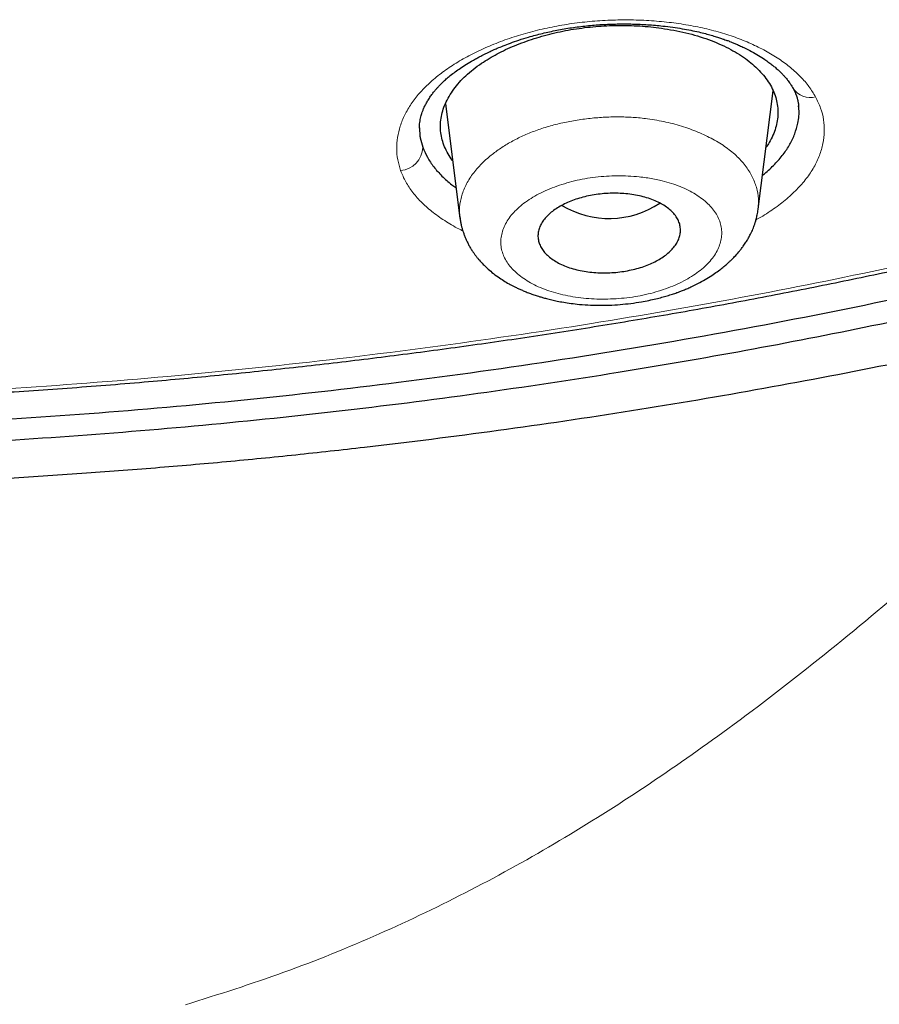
# Model space of a CAD drawing. Header units: millimetres. Extents: x 8 to 1023, y 12 to 832.
# Tile 508 of 656: x 644 to 655, y 728 to 741. Entities that reach past the tile are written whole.
import ezdxf

# ---------------------------------------------------------------- set-up
doc = ezdxf.new("R2010")
doc.units = ezdxf.units.MM

msp = doc.modelspace()

# ---------------------------------------------------------------- linework, layer by layer
at = {"color": 7, "linetype": 'Continuous', "lineweight": 30}
for p, q in [((653.341, 738.178), (653.53, 739.67)), ((649.39, 739.506), (649.573, 738.061)), ((649.063, 739.203), (649.062, 739.194)), ((653.337, 738.178), (653.336, 738.169))]:
    msp.add_line(p, q, dxfattribs=at)
at = {"color": 8, "linetype": 'Continuous', "lineweight": 0}
for centre, radius, start, end in [((653.995, 739.837), 0.252, 212.4896, 286.3297), ((648.799, 738.969), 0.307, 274.8208, 357.746)]:
    msp.add_arc(centre, radius, start, end, dxfattribs=at)
at = {"color": 7, "linetype": 'Continuous', "lineweight": 30}
msp.add_arc((651.458, 739.21), 1.152, 238.809, 303.738, dxfattribs=at)
for points, knots in [([(638.967, 735.109), (639.574, 735.113), (640.787, 735.121), (642.603, 735.185), (644.413, 735.288), (646.217, 735.433), (648.014, 735.618), (649.801, 735.844), (651.525, 736.103), (653.184, 736.389), (654.78, 736.7), (656.361, 737.043), (657.927, 737.419), (659.479, 737.828), (661.066, 738.282), (662.683, 738.787), (664.324, 739.344), (665.935, 739.936), (667.518, 740.564), (669.071, 741.227), (670.597, 741.926), (672.053, 742.641), (673.438, 743.365), (674.752, 744.095), (676.034, 744.851), (677.285, 745.634), (678.505, 746.442), (679.727, 747.299), (680.947, 748.208), (682.157, 749.169), (683.325, 750.157), (684.449, 751.171), (685.531, 752.212), (686.571, 753.281), (687.54, 754.346), (688.44, 755.401), (689.269, 756.44), (690.054, 757.494), (690.796, 758.561), (691.493, 759.642), (692.165, 760.769), (692.807, 761.942), (693.414, 763.161), (693.967, 764.394), (694.467, 765.639), (694.913, 766.898), (695.307, 768.172), (695.637, 769.422), (695.907, 770.643), (696.122, 771.83), (696.289, 773.019), (696.407, 774.209), (696.478, 775.401), (696.501, 776.628), (696.472, 777.89), (696.385, 779.185), (696.241, 780.478), (696.04, 781.77), (695.783, 783.061), (695.469, 784.349), (695.11, 785.595), (694.712, 786.795), (694.282, 787.948), (693.806, 789.089), (693.286, 790.218), (692.721, 791.335), (692.12, 792.423), (691.486, 793.483), (690.822, 794.514), (690.118, 795.532), (689.373, 796.538), (688.589, 797.53), (687.765, 798.51), (686.903, 799.473), (685.994, 800.432), (685.038, 801.383), (684.031, 802.327), (682.988, 803.248), (681.91, 804.146), (680.795, 805.023), (679.662, 805.863), (678.514, 806.667), (677.353, 807.437), (676.161, 808.184), (674.939, 808.909), (673.685, 809.611), (672.401, 810.29), (671.091, 810.944), (669.74, 811.58), (668.351, 812.195), (666.92, 812.79), (665.466, 813.354), (663.991, 813.887), (662.494, 814.39), (661.001, 814.854), (659.513, 815.28), (658.034, 815.671), (656.538, 816.032), (655.027, 816.364), (653.499, 816.666), (651.955, 816.939), (650.399, 817.182), (648.812, 817.398), (647.198, 817.584), (645.557, 817.739), (643.913, 817.86), (642.267, 817.945), (640.618, 817.999), (639.517, 818.006), (638.967, 818.009)], [0, 0, 0, 0, 0.010081, 0.020137, 0.030179, 0.040216, 0.050257, 0.060311, 0.070335, 0.079491, 0.088633, 0.097767, 0.1069, 0.116039, 0.125192, 0.135253, 0.145282, 0.155288, 0.16528, 0.175267, 0.185259, 0.195301, 0.204496, 0.213673, 0.222839, 0.232002, 0.241168, 0.250345, 0.260322, 0.270285, 0.280246, 0.290212, 0.300194, 0.310203, 0.320293, 0.329526, 0.338727, 0.347904, 0.357065, 0.366218, 0.375372, 0.385323, 0.395264, 0.405207, 0.415162, 0.425139, 0.435149, 0.445226, 0.454443, 0.463632, 0.472801, 0.481959, 0.491116, 0.500279, 0.510233, 0.520184, 0.530144, 0.540125, 0.550137, 0.560192, 0.570258, 0.579448, 0.588609, 0.59775, 0.60688, 0.616007, 0.625139, 0.633867, 0.642594, 0.651329, 0.660077, 0.668845, 0.677642, 0.686473, 0.695244, 0.704395, 0.713529, 0.722653, 0.731774, 0.740899, 0.750037, 0.758756, 0.767483, 0.776222, 0.78498, 0.793764, 0.802579, 0.811433, 0.820208, 0.829363, 0.838502, 0.847632, 0.856762, 0.865897, 0.875044, 0.883755, 0.89247, 0.901196, 0.909939, 0.918704, 0.927499, 0.936329, 0.945126, 0.954305, 0.963462, 0.972602, 0.981734, 0.990864, 1, 1, 1, 1]), ([(696.002, 776.466), (695.995, 775.965), (695.98, 774.963), (695.861, 773.463), (695.671, 771.966), (695.403, 770.472), (695.058, 768.982), (694.646, 767.529), (694.173, 766.115), (693.644, 764.745), (693.05, 763.39), (692.39, 762.05), (691.653, 760.704), (690.836, 759.354), (689.936, 758.003), (688.967, 756.676), (687.929, 755.373), (686.822, 754.093), (685.671, 752.865), (684.485, 751.69), (683.268, 750.57), (681.999, 749.481), (680.677, 748.423), (679.281, 747.382), (677.809, 746.359), (676.259, 745.359), (674.655, 744.399), (672.996, 743.477), (671.286, 742.597), (669.568, 741.779), (667.85, 741.022), (666.138, 740.324), (664.394, 739.67), (662.62, 739.06), (660.784, 738.485), (658.885, 737.946), (656.924, 737.45), (654.934, 737.004), (652.914, 736.61), (650.868, 736.267), (648.844, 735.984), (646.851, 735.757), (644.895, 735.584), (642.936, 735.461), (640.975, 735.386), (638.968, 735.36), (636.917, 735.386), (634.827, 735.468), (632.743, 735.605), (630.664, 735.798), (628.594, 736.046), (626.578, 736.343), (624.621, 736.682), (622.727, 737.062), (620.857, 737.487), (619.01, 737.958), (617.144, 738.486), (615.264, 739.075), (613.374, 739.728), (611.522, 740.43), (609.706, 741.18), (607.926, 741.979), (606.219, 742.809), (604.589, 743.665), (603.037, 744.539), (601.531, 745.45), (600.073, 746.396), (598.63, 747.399), (597.207, 748.46), (595.812, 749.581), (594.477, 750.737), (593.201, 751.928), (591.982, 753.155), (590.846, 754.392), (589.791, 755.634), (588.819, 756.873), (587.909, 758.133), (587.061, 759.414), (586.26, 760.742), (585.51, 762.116), (584.818, 763.533), (584.199, 764.965), (583.654, 766.413), (583.181, 767.878), (582.788, 769.332), (582.473, 770.771), (582.232, 772.188), (582.061, 773.609), (581.954, 775.036), (581.941, 775.989), (581.934, 776.466)], [0, 0, 0, 0, 0.011647, 0.023279, 0.034914, 0.046569, 0.058262, 0.069997, 0.081033, 0.092045, 0.103046, 0.114051, 0.125075, 0.136674, 0.148268, 0.159874, 0.171507, 0.183184, 0.194903, 0.205931, 0.216944, 0.227954, 0.238974, 0.250018, 0.2616, 0.2732, 0.284834, 0.296518, 0.308264, 0.319998, 0.330999, 0.341975, 0.352941, 0.363907, 0.374886, 0.386463, 0.398058, 0.409684, 0.421356, 0.433089, 0.444843, 0.455871, 0.466863, 0.477832, 0.488791, 0.499751, 0.51144, 0.523115, 0.53479, 0.54648, 0.558201, 0.569925, 0.580927, 0.591892, 0.602833, 0.61376, 0.624687, 0.6364, 0.648087, 0.659761, 0.671439, 0.683135, 0.694871, 0.705904, 0.716895, 0.727858, 0.738804, 0.749746, 0.761426, 0.773081, 0.784724, 0.796373, 0.808043, 0.819784, 0.830839, 0.841857, 0.852852, 0.863839, 0.87483, 0.886496, 0.898127, 0.909738, 0.921348, 0.932974, 0.944696, 0.955762, 0.96681, 0.977856, 0.988914, 1, 1, 1, 1]), ([(582.445, 775.805), (582.445, 775.791), (582.446, 775.76), (582.447, 775.709), (582.449, 775.649), (582.451, 775.581), (582.454, 775.505), (582.457, 775.421), (582.461, 775.331), (582.465, 775.232), (582.47, 775.126), (582.481, 774.907), (582.5, 774.597), (582.529, 774.201), (582.56, 773.843), (582.593, 773.506), (582.628, 773.19), (582.665, 772.876), (582.711, 772.525), (582.768, 772.132), (582.837, 771.695), (582.904, 771.311), (582.965, 770.984), (583.017, 770.718), (583.07, 770.459), (583.122, 770.215), (583.173, 769.987), (583.221, 769.774), (583.26, 769.611), (583.288, 769.493), (583.306, 769.42), (583.323, 769.353), (583.337, 769.294), (583.35, 769.246), (583.359, 769.209), (583.366, 769.182), (583.372, 769.159), (583.378, 769.131), (583.387, 769.096), (583.398, 769.054), (583.41, 769.007), (583.428, 768.941), (583.451, 768.852), (583.482, 768.737), (583.516, 768.613), (583.553, 768.478), (583.594, 768.333), (583.638, 768.177), (583.686, 768.014), (583.735, 767.849), (583.784, 767.687), (583.847, 767.486), (583.922, 767.248), (584.011, 766.978), (584.098, 766.72), (584.182, 766.477), (584.265, 766.245), (584.347, 766.019), (584.43, 765.796), (584.513, 765.577), (584.597, 765.362), (584.681, 765.149), (584.766, 764.938), (584.855, 764.724), (584.947, 764.504), (585.046, 764.275), (585.151, 764.035), (585.248, 763.818), (585.336, 763.627), (585.412, 763.461), (585.492, 763.292), (585.572, 763.123), (585.654, 762.954), (585.734, 762.791), (585.812, 762.634), (585.886, 762.487), (585.955, 762.351), (586.02, 762.225), (586.076, 762.116), (586.123, 762.027), (586.16, 761.957), (586.191, 761.898), (586.22, 761.843), (586.252, 761.784), (586.292, 761.708), (586.342, 761.618), (586.399, 761.511), (586.463, 761.395), (586.533, 761.269), (586.609, 761.134), (586.69, 760.991), (586.777, 760.838), (586.871, 760.677), (587.008, 760.442), (587.188, 760.142), (587.409, 759.783), (587.629, 759.435), (587.821, 759.138), (587.984, 758.889), (588.12, 758.687), (588.252, 758.491), (588.381, 758.303), (588.506, 758.125), (588.624, 757.956), (588.737, 757.798), (588.845, 757.648), (588.946, 757.509), (589.042, 757.378), (589.137, 757.25), (589.234, 757.12), (589.337, 756.983), (589.452, 756.831), (589.581, 756.663), (589.725, 756.478), (589.878, 756.283), (590.04, 756.08), (590.266, 755.8), (590.557, 755.446), (590.835, 755.119), (591.036, 754.886), (591.156, 754.747), (591.277, 754.609), (591.4, 754.47), (591.524, 754.331), (591.649, 754.193), (591.765, 754.066), (591.87, 753.951), (591.962, 753.851), (592.045, 753.762), (592.112, 753.69), (592.164, 753.634), (592.204, 753.592), (592.239, 753.554), (592.272, 753.52), (592.3, 753.49), (592.322, 753.467), (592.339, 753.449), (592.357, 753.43), (592.378, 753.408), (592.405, 753.379), (592.44, 753.343), (592.483, 753.298), (592.534, 753.245), (592.592, 753.184), (592.655, 753.12), (592.72, 753.053), (592.785, 752.985), (592.852, 752.918), (592.977, 752.79), (593.165, 752.601), (593.418, 752.35), (593.681, 752.094), (593.968, 751.819), (594.277, 751.527), (594.605, 751.224), (594.934, 750.926), (595.263, 750.634), (595.591, 750.348), (595.881, 750.099), (596.129, 749.89), (596.331, 749.722), (596.524, 749.563), (596.706, 749.414), (596.867, 749.284), (597.008, 749.171), (597.13, 749.074), (597.25, 748.978), (597.374, 748.881), (597.508, 748.776), (597.652, 748.664), (597.808, 748.544), (597.975, 748.417), (598.153, 748.282), (598.342, 748.141), (598.538, 747.995), (598.739, 747.847), (598.94, 747.701), (599.22, 747.499), (599.579, 747.245), (600.015, 746.943), (600.448, 746.649), (600.879, 746.363), (601.31, 746.083), (601.742, 745.808), (602.163, 745.545), (602.575, 745.293), (602.98, 745.049), (603.395, 744.804), (603.824, 744.556), (604.265, 744.306), (604.63, 744.103), (604.91, 743.95), (605.099, 743.847), (605.28, 743.75), (605.452, 743.658), (605.614, 743.573), (605.766, 743.493), (605.908, 743.418), (606.018, 743.361), (606.097, 743.321), (606.146, 743.296), (606.187, 743.275), (606.219, 743.258), (606.245, 743.244), (606.269, 743.232), (606.296, 743.218), (606.334, 743.199), (606.385, 743.173), (606.45, 743.14), (606.523, 743.103), (606.6, 743.064), (606.717, 743.005), (606.876, 742.925), (607.083, 742.823), (607.304, 742.715), (607.539, 742.6), (607.787, 742.482), (608.042, 742.36), (608.3, 742.239), (608.556, 742.121), (608.862, 741.98), (609.217, 741.82), (609.617, 741.643), (610.008, 741.473), (610.39, 741.31), (610.766, 741.152), (611.14, 740.998), (611.62, 740.804), (612.207, 740.572), (612.904, 740.306), (613.624, 740.041), (614.365, 739.777), (615.129, 739.515), (615.898, 739.262), (616.673, 739.017), (617.494, 738.768), (618.362, 738.517), (619.278, 738.265), (620.2, 738.025), (621.127, 737.797), (622.059, 737.58), (622.997, 737.374), (623.913, 737.186), (624.807, 737.014), (625.678, 736.856), (626.552, 736.709), (627.428, 736.572), (628.306, 736.445), (629.187, 736.328), (630.071, 736.221), (630.957, 736.124), (631.845, 736.037), (632.734, 735.96), (633.626, 735.894), (634.502, 735.839), (635.362, 735.794), (636.206, 735.76), (637.052, 735.735), (637.899, 735.719), (638.792, 735.711), (639.729, 735.714), (640.71, 735.73), (641.688, 735.758), (642.665, 735.798), (643.641, 735.851), (644.614, 735.915), (645.559, 735.99), (646.476, 736.074), (647.363, 736.165), (648.248, 736.266), (649.13, 736.378), (650.01, 736.499), (650.887, 736.63), (651.762, 736.772), (652.635, 736.923), (653.504, 737.085), (654.37, 737.257), (655.233, 737.438), (656.074, 737.625), (656.896, 737.818), (657.697, 738.016), (658.494, 738.223), (659.287, 738.438), (660.116, 738.673), (660.981, 738.931), (661.879, 739.211), (662.77, 739.503), (663.654, 739.806), (664.53, 740.12), (665.398, 740.445), (666.12, 740.726), (666.7, 740.96), (667.143, 741.142), (667.588, 741.328), (668.034, 741.52), (668.482, 741.716), (668.917, 741.91), (669.34, 742.103), (669.753, 742.295), (670.072, 742.446), (670.296, 742.553), (670.422, 742.614), (670.548, 742.675), (670.676, 742.737), (670.803, 742.8), (670.931, 742.863), (671.055, 742.924), (671.178, 742.986), (671.297, 743.046), (671.41, 743.103), (671.509, 743.153), (671.593, 743.195), (671.663, 743.231), (671.716, 743.258), (671.758, 743.28), (671.794, 743.299), (671.835, 743.32), (671.884, 743.345), (671.941, 743.375), (672.014, 743.412), (672.102, 743.458), (672.207, 743.513), (672.322, 743.574), (672.442, 743.637), (672.603, 743.723), (672.805, 743.831), (673.079, 743.98), (673.387, 744.149), (673.729, 744.34), (674.075, 744.537), (674.42, 744.735), (674.759, 744.934), (675.112, 745.144), (675.478, 745.365), (675.854, 745.596), (676.221, 745.826), (676.583, 746.057), (676.944, 746.291), (677.308, 746.531), (677.675, 746.777), (678.047, 747.031), (678.36, 747.25), (678.612, 747.427), (678.798, 747.56), (678.973, 747.686), (679.139, 747.806), (679.295, 747.92), (679.441, 748.028), (679.577, 748.129), (679.7, 748.221), (679.811, 748.305), (679.915, 748.384), (680.023, 748.466), (680.137, 748.553), (680.258, 748.646), (680.386, 748.745), (680.529, 748.857), (680.688, 748.981), (680.862, 749.12), (681.045, 749.266), (681.232, 749.418), (681.42, 749.571), (681.688, 749.792), (682.03, 750.08), (682.41, 750.406), (682.745, 750.7), (683.041, 750.964), (683.336, 751.231), (683.633, 751.505), (683.935, 751.789), (684.176, 752.02), (684.355, 752.194), (684.472, 752.308), (684.59, 752.424), (684.708, 752.542), (684.825, 752.658), (684.938, 752.772), (685.046, 752.882), (685.149, 752.986), (685.246, 753.085), (685.332, 753.175), (685.409, 753.255), (685.47, 753.319), (685.517, 753.367), (685.551, 753.403), (685.58, 753.433), (685.606, 753.461), (685.634, 753.491), (685.668, 753.526), (685.708, 753.569), (685.755, 753.619), (685.823, 753.691), (685.911, 753.786), (686.019, 753.902), (686.13, 754.023), (686.261, 754.167), (686.414, 754.336), (686.589, 754.532), (686.77, 754.738), (686.954, 754.95), (687.232, 755.274), (687.595, 755.709), (687.935, 756.13), (688.169, 756.427), (688.303, 756.598), (688.435, 756.77), (688.565, 756.94), (688.692, 757.108), (688.814, 757.272), (688.931, 757.431), (689.041, 757.581), (689.143, 757.723), (689.237, 757.855), (689.319, 757.97), (689.39, 758.07), (689.453, 758.16), (689.517, 758.252), (689.586, 758.351), (689.658, 758.457), (689.741, 758.578), (689.834, 758.715), (689.937, 758.87), (690.046, 759.035), (690.16, 759.21), (690.318, 759.454), (690.515, 759.764), (690.767, 760.174), (691.033, 760.62), (691.239, 760.978), (691.37, 761.211), (691.43, 761.318), (691.487, 761.421), (691.539, 761.516), (691.585, 761.6), (691.624, 761.673), (691.656, 761.731), (691.68, 761.776), (691.698, 761.81), (691.712, 761.836), (691.722, 761.856), (691.731, 761.873), (691.741, 761.892), (691.755, 761.918), (691.772, 761.95), (691.792, 761.987), (691.821, 762.042), (691.861, 762.12), (691.914, 762.221), (691.971, 762.333), (692.05, 762.488), (692.151, 762.687), (692.272, 762.933), (692.396, 763.19), (692.523, 763.459), (692.637, 763.706), (692.738, 763.928), (692.824, 764.122), (692.909, 764.315), (692.989, 764.502), (693.063, 764.678), (693.134, 764.848), (693.201, 765.011), (693.263, 765.166), (693.32, 765.309), (693.369, 765.433), (693.41, 765.538), (693.445, 765.63), (693.481, 765.724), (693.522, 765.831), (693.568, 765.954), (693.619, 766.094), (693.674, 766.245), (693.732, 766.407), (693.792, 766.58), (693.852, 766.754), (693.911, 766.928), (693.968, 767.099), (694.024, 767.271), (694.079, 767.441), (694.131, 767.607), (694.181, 767.77), (694.241, 767.971), (694.31, 768.207), (694.387, 768.476), (694.443, 768.68), (694.48, 768.82), (694.5, 768.897), (694.519, 768.966), (694.534, 769.027), (694.548, 769.079), (694.559, 769.122), (694.568, 769.158), (694.576, 769.19), (694.585, 769.225), (694.596, 769.269), (694.61, 769.323), (694.625, 769.386), (694.643, 769.459), (694.664, 769.543), (694.686, 769.637), (694.71, 769.74), (694.737, 769.854), (694.774, 770.015), (694.819, 770.219), (694.876, 770.49), (694.936, 770.784), (694.997, 771.101), (695.053, 771.412), (695.105, 771.717), (695.154, 772.019), (695.204, 772.356), (695.256, 772.734), (695.308, 773.156), (695.354, 773.588), (695.395, 774.028), (695.429, 774.472), (695.451, 774.796), (695.459, 774.972), (695.46, 774.998)], [0, 0, 0, 0, 0.000308, 0.00069, 0.001145, 0.001674, 0.002276, 0.00292, 0.003632, 0.004411, 0.005257, 0.006152, 0.009626, 0.012651, 0.015604, 0.018178, 0.020695, 0.02317, 0.025678, 0.029092, 0.032585, 0.036159, 0.038302, 0.040463, 0.042551, 0.044541, 0.046341, 0.048052, 0.049674, 0.050287, 0.050886, 0.051446, 0.051921, 0.05231, 0.052613, 0.052804, 0.052961, 0.053179, 0.053464, 0.053812, 0.054194, 0.054604, 0.05543, 0.056351, 0.057369, 0.058452, 0.059626, 0.060891, 0.062239, 0.063584, 0.064902, 0.066193, 0.068489, 0.070695, 0.07281, 0.074779, 0.076663, 0.078501, 0.080325, 0.082135, 0.0839, 0.08565, 0.087387, 0.08913, 0.090952, 0.092859, 0.09485, 0.096926, 0.098274, 0.099656, 0.101071, 0.102516, 0.103918, 0.105323, 0.106643, 0.107879, 0.109031, 0.110099, 0.111082, 0.111784, 0.112377, 0.112857, 0.113276, 0.11378, 0.114377, 0.115197, 0.116102, 0.117093, 0.118169, 0.119332, 0.120556, 0.121864, 0.123254, 0.124726, 0.127926, 0.131043, 0.134078, 0.13703, 0.138843, 0.140623, 0.142364, 0.14403, 0.145612, 0.147112, 0.148529, 0.149862, 0.151113, 0.15228, 0.153387, 0.154557, 0.155794, 0.157098, 0.15869, 0.160373, 0.162145, 0.164008, 0.165957, 0.169858, 0.173805, 0.175097, 0.176394, 0.177695, 0.179001, 0.180312, 0.181628, 0.182918, 0.183956, 0.184904, 0.185762, 0.186531, 0.186966, 0.187365, 0.18773, 0.18806, 0.188352, 0.188581, 0.188733, 0.18889, 0.189107, 0.189383, 0.189718, 0.190161, 0.190677, 0.191267, 0.191909, 0.192557, 0.193211, 0.193869, 0.194531, 0.196938, 0.199405, 0.201934, 0.204523, 0.207615, 0.210672, 0.213694, 0.216683, 0.219637, 0.222551, 0.224419, 0.226191, 0.227867, 0.229446, 0.23093, 0.232027, 0.233066, 0.234053, 0.235094, 0.236222, 0.237439, 0.238744, 0.240137, 0.241618, 0.243188, 0.244814, 0.246468, 0.248106, 0.249729, 0.253273, 0.256743, 0.260138, 0.263484, 0.26681, 0.270115, 0.2734, 0.276392, 0.279395, 0.28247, 0.285617, 0.288837, 0.292128, 0.293531, 0.294898, 0.296193, 0.297416, 0.298566, 0.299645, 0.300653, 0.301588, 0.301976, 0.302323, 0.302612, 0.302842, 0.303015, 0.303155, 0.303344, 0.303584, 0.303961, 0.304422, 0.304945, 0.305488, 0.306049, 0.307393, 0.30883, 0.310362, 0.311986, 0.313704, 0.315477, 0.317252, 0.318998, 0.320714, 0.323489, 0.326185, 0.328803, 0.331343, 0.333818, 0.336286, 0.338754, 0.343278, 0.347803, 0.352328, 0.357176, 0.362024, 0.366874, 0.371725, 0.376579, 0.382198, 0.387818, 0.393438, 0.399057, 0.404677, 0.410297, 0.415916, 0.421067, 0.426217, 0.431363, 0.436505, 0.441643, 0.44678, 0.451918, 0.457057, 0.462198, 0.467338, 0.472478, 0.477619, 0.482467, 0.487317, 0.49217, 0.49703, 0.501898, 0.507534, 0.513158, 0.518775, 0.524387, 0.529996, 0.535605, 0.541214, 0.546354, 0.551494, 0.556634, 0.561772, 0.566907, 0.572047, 0.577191, 0.582339, 0.587488, 0.592639, 0.59779, 0.602941, 0.607798, 0.612655, 0.617512, 0.622369, 0.627226, 0.632845, 0.638459, 0.64407, 0.64968, 0.65529, 0.660898, 0.666508, 0.669406, 0.67233, 0.675279, 0.678255, 0.681257, 0.684301, 0.68705, 0.689866, 0.69275, 0.693613, 0.694482, 0.695357, 0.696238, 0.697125, 0.698018, 0.698897, 0.699709, 0.7006, 0.701391, 0.702082, 0.702673, 0.703163, 0.703553, 0.703797, 0.704045, 0.704323, 0.704664, 0.705071, 0.705543, 0.706196, 0.706944, 0.707779, 0.708635, 0.709499, 0.711221, 0.712975, 0.715398, 0.717879, 0.720418, 0.722964, 0.725469, 0.727931, 0.730829, 0.733666, 0.736441, 0.73918, 0.741976, 0.744786, 0.747659, 0.750595, 0.753592, 0.755153, 0.756652, 0.758075, 0.759422, 0.760694, 0.76189, 0.763011, 0.764057, 0.764932, 0.765771, 0.766663, 0.767617, 0.768632, 0.769708, 0.770846, 0.77225, 0.773737, 0.775308, 0.776945, 0.778574, 0.780189, 0.783939, 0.787607, 0.790333, 0.793014, 0.795703, 0.798467, 0.801307, 0.804223, 0.805343, 0.806474, 0.807615, 0.808768, 0.809931, 0.811049, 0.812089, 0.813144, 0.814106, 0.814973, 0.815747, 0.816426, 0.816815, 0.81716, 0.817451, 0.81769, 0.817966, 0.818306, 0.818714, 0.819191, 0.819737, 0.820807, 0.821917, 0.823067, 0.824256, 0.826025, 0.827874, 0.829805, 0.831814, 0.833841, 0.838883, 0.843888, 0.845453, 0.847015, 0.848572, 0.850125, 0.851625, 0.853136, 0.854564, 0.85591, 0.857172, 0.858352, 0.85945, 0.860254, 0.861023, 0.86184, 0.862717, 0.863654, 0.86465, 0.865925, 0.867287, 0.868734, 0.870268, 0.871888, 0.875148, 0.878391, 0.882556, 0.886693, 0.887618, 0.888542, 0.889446, 0.89026, 0.890977, 0.891598, 0.892122, 0.892465, 0.892749, 0.892973, 0.893137, 0.893255, 0.893404, 0.893628, 0.893917, 0.894227, 0.894552, 0.895334, 0.896195, 0.897134, 0.898152, 0.900125, 0.902192, 0.904352, 0.906606, 0.908953, 0.91054, 0.912168, 0.913799, 0.915348, 0.916812, 0.91819, 0.919568, 0.920848, 0.92203, 0.923114, 0.923897, 0.924625, 0.925385, 0.926208, 0.927268, 0.928417, 0.929652, 0.930976, 0.932387, 0.933885, 0.93524, 0.936655, 0.938067, 0.939448, 0.940799, 0.942118, 0.943407, 0.945689, 0.947868, 0.949944, 0.950626, 0.951255, 0.951815, 0.952306, 0.952726, 0.953077, 0.953358, 0.953576, 0.953864, 0.954213, 0.954643, 0.955153, 0.955745, 0.956418, 0.957172, 0.958007, 0.958924, 0.959918, 0.961895, 0.963844, 0.966437, 0.968978, 0.971468, 0.973907, 0.976298, 0.978703, 0.981989, 0.985351, 0.988789, 0.992305, 0.995867, 0.999377, 1, 1, 1, 1]), ([(678.252, 745.296), (677.819, 745.027), (676.954, 744.489), (675.615, 743.716), (674.247, 742.968), (672.848, 742.249), (671.422, 741.56), (669.972, 740.901), (668.447, 740.252), (666.844, 739.615), (665.162, 738.997), (663.454, 738.418), (661.721, 737.878), (660.017, 737.393), (658.348, 736.96), (656.718, 736.575), (655.073, 736.223), (653.414, 735.906), (651.742, 735.623), (650.059, 735.374), (648.644, 735.196), (647.498, 735.07), (646.618, 734.983), (645.717, 734.905), (644.783, 734.834), (643.813, 734.771), (642.934, 734.723), (642.169, 734.689), (641.534, 734.665), (640.929, 734.648), (640.405, 734.638), (639.966, 734.633), (639.608, 734.63), (639.28, 734.629), (639.07, 734.629), (638.967, 734.629)], [0, 0, 0, 0, 0.039965, 0.079929, 0.119922, 0.160016, 0.200089, 0.23998, 0.27989, 0.323933, 0.367928, 0.411888, 0.455897, 0.499945, 0.539967, 0.579932, 0.619887, 0.659888, 0.699966, 0.740007, 0.779935, 0.800437, 0.821039, 0.842058, 0.863869, 0.886742, 0.91016, 0.92548, 0.94039, 0.954618, 0.96777, 0.977052, 0.985307, 0.992835, 1, 1, 1, 1]), ([(649.062, 739.198), (649.062, 739.204), (649.062, 739.217), (649.064, 739.252), (649.069, 739.291), (649.076, 739.326), (649.084, 739.357), (649.093, 739.387), (649.104, 739.418), (649.119, 739.456), (649.139, 739.497), (649.164, 739.543), (649.194, 739.589), (649.224, 739.631), (649.254, 739.669), (649.281, 739.701), (649.306, 739.728), (649.331, 739.754), (649.362, 739.785), (649.403, 739.822), (649.454, 739.865), (649.513, 739.911), (649.581, 739.959), (649.657, 740.009), (649.73, 740.052), (649.791, 740.086), (649.832, 740.107), (649.862, 740.123), (649.888, 740.136), (649.914, 740.149), (649.949, 740.165), (649.994, 740.186), (650.052, 740.211), (650.125, 740.241), (650.216, 740.276), (650.322, 740.313), (650.456, 740.355), (650.615, 740.397), (650.797, 740.437), (650.983, 740.469), (651.174, 740.493), (651.367, 740.509), (651.561, 740.516), (651.755, 740.515), (651.947, 740.507), (652.116, 740.492), (652.261, 740.474), (652.379, 740.456), (652.489, 740.436), (652.587, 740.415), (652.672, 740.394), (652.746, 740.373), (652.809, 740.354), (652.862, 740.337), (652.902, 740.323), (652.933, 740.312), (652.957, 740.304), (652.983, 740.294), (653.016, 740.281), (653.058, 740.263), (653.108, 740.242), (653.176, 740.21), (653.258, 740.168), (653.346, 740.118), (653.418, 740.071), (653.475, 740.031), (653.52, 739.996), (653.561, 739.962), (653.604, 739.924), (653.64, 739.889), (653.668, 739.858), (653.688, 739.836), (653.705, 739.815), (653.722, 739.794), (653.74, 739.769), (653.761, 739.738), (653.774, 739.714), (653.782, 739.701)], [0, 0, 0, 0, 0.011518, 0.023661, 0.0357, 0.046291, 0.05559, 0.064658, 0.075694, 0.08808, 0.101928, 0.116574, 0.13167, 0.145293, 0.156975, 0.16687, 0.175265, 0.182275, 0.191916, 0.203507, 0.217058, 0.232813, 0.24777, 0.264356, 0.282573, 0.292597, 0.300493, 0.306255, 0.309882, 0.314543, 0.3208, 0.328687, 0.338202, 0.350989, 0.365876, 0.382858, 0.401898, 0.428253, 0.454674, 0.481186, 0.507812, 0.534565, 0.561446, 0.588437, 0.615514, 0.642644, 0.660891, 0.678963, 0.695704, 0.710909, 0.724588, 0.736544, 0.747059, 0.756142, 0.76379, 0.768452, 0.772354, 0.776716, 0.782878, 0.790842, 0.800608, 0.811722, 0.831963, 0.851802, 0.871046, 0.884422, 0.896457, 0.907872, 0.921079, 0.936159, 0.944496, 0.952314, 0.959614, 0.966525, 0.975186, 0.986354, 1, 1, 1, 1]), ([(649.48, 738.789), (649.48, 738.79), (649.457, 738.818), (649.422, 738.876), (649.378, 738.963), (649.347, 739.052), (649.33, 739.142), (649.325, 739.233), (649.333, 739.325), (649.354, 739.417), (649.388, 739.509), (649.436, 739.6), (649.495, 739.69), (649.565, 739.778), (649.647, 739.862), (649.74, 739.942), (649.839, 740.015), (649.94, 740.079), (650.042, 740.137), (650.15, 740.191), (650.264, 740.241), (650.384, 740.288), (650.51, 740.33), (650.64, 740.369), (650.773, 740.403), (650.907, 740.431), (651.044, 740.455), (651.183, 740.473), (651.323, 740.487), (651.463, 740.495), (651.603, 740.498), (651.742, 740.495), (651.881, 740.488), (652.019, 740.475), (652.164, 740.455), (652.313, 740.429), (652.465, 740.395), (652.61, 740.354), (652.748, 740.306), (652.876, 740.253), (652.995, 740.194), (653.105, 740.13), (653.205, 740.061), (653.294, 739.987), (653.373, 739.908), (653.441, 739.826), (653.497, 739.741), (653.54, 739.655), (653.57, 739.566), (653.587, 739.476), (653.592, 739.384), (653.584, 739.293), (653.563, 739.201), (653.529, 739.109), (653.488, 739.027), (653.454, 738.976), (653.44, 738.956)], [0, 0, 0, 0, 0.000629, 0.02073, 0.040995, 0.061113, 0.081052, 0.10119, 0.12119, 0.141167, 0.161242, 0.181529, 0.202093, 0.222299, 0.242269, 0.262129, 0.282009, 0.298793, 0.315464, 0.332096, 0.348767, 0.365553, 0.382529, 0.399578, 0.416407, 0.433093, 0.449714, 0.46635, 0.483079, 0.499665, 0.516219, 0.532818, 0.549544, 0.566472, 0.583679, 0.603745, 0.62385, 0.644113, 0.664236, 0.684207, 0.704225, 0.724171, 0.744165, 0.764326, 0.78477, 0.805185, 0.82533, 0.845321, 0.865273, 0.885302, 0.905466, 0.925481, 0.945463, 0.96553, 0.985799, 1, 1, 1, 1]), ([(653.782, 739.701), (653.788, 739.69), (653.8, 739.668), (653.813, 739.636), (653.823, 739.609), (653.831, 739.586), (653.836, 739.567), (653.84, 739.55), (653.844, 739.534), (653.847, 739.516), (653.85, 739.496), (653.851, 739.482), (653.852, 739.475)], [0, 0, 0, 0, 0.15824, 0.295367, 0.411473, 0.506615, 0.580829, 0.637449, 0.703921, 0.786489, 0.885186, 1, 1, 1, 1]), ([(653.395, 738.606), (653.404, 738.612), (653.462, 738.656), (653.551, 738.743), (653.66, 738.867), (653.745, 738.995), (653.807, 739.127), (653.847, 739.276), (653.864, 739.396), (653.851, 739.469), (653.849, 739.483)], [0, 0, 0, 0, 0.023789, 0.170633, 0.316208, 0.461408, 0.607701, 0.756525, 0.953026, 1, 1, 1, 1]), ([(649.062, 739.196), (649.064, 739.157), (649.068, 739.076), (649.093, 738.998), (649.106, 738.957)], [0, 0, 0, 0, 0.4838461, 1, 1, 1, 1]), ([(649.106, 738.957), (649.123, 738.915), (649.158, 738.83), (649.24, 738.709), (649.344, 738.593), (649.44, 738.506), (649.506, 738.461), (649.523, 738.449)], [0, 0, 0, 0, 0.2289717, 0.4568634, 0.6859179, 0.918344, 1, 1, 1, 1]), ([(650.623, 737.655), (650.612, 737.672), (650.589, 737.706), (650.569, 737.76), (650.558, 737.815), (650.559, 737.872), (650.572, 737.928), (650.595, 737.983), (650.629, 738.037), (650.672, 738.088), (650.725, 738.137), (650.787, 738.182), (650.856, 738.224), (650.933, 738.261), (651.016, 738.294), (651.104, 738.322), (651.197, 738.345), (651.294, 738.362), (651.394, 738.373), (651.495, 738.378), (651.596, 738.377), (651.696, 738.369), (651.794, 738.355), (651.888, 738.334), (651.977, 738.307), (652.059, 738.274), (652.133, 738.236), (652.198, 738.193), (652.252, 738.146), (652.297, 738.095), (652.33, 738.041), (652.351, 737.986), (652.36, 737.93), (652.359, 737.873), (652.345, 737.817), (652.321, 737.761), (652.287, 737.708), (652.242, 737.657), (652.189, 737.608), (652.127, 737.563), (652.057, 737.522), (651.98, 737.485), (651.897, 737.452), (651.808, 737.425), (651.714, 737.403), (651.617, 737.386), (651.518, 737.375), (651.417, 737.371), (651.315, 737.372), (651.215, 737.381), (651.117, 737.395), (651.024, 737.416), (650.936, 737.444), (650.855, 737.477), (650.782, 737.515), (650.718, 737.558), (650.664, 737.605), (650.636, 737.639), (650.623, 737.655)], [0, 0, 0, 0, 0.017712, 0.035424, 0.053587, 0.071804, 0.089966, 0.107641, 0.125369, 0.143042, 0.160324, 0.177658, 0.194938, 0.212077, 0.229269, 0.246406, 0.263718, 0.281087, 0.298399, 0.316143, 0.333948, 0.351694, 0.369946, 0.388261, 0.406515, 0.425109, 0.443766, 0.462362, 0.480971, 0.49964, 0.51825, 0.536553, 0.554913, 0.573216, 0.591042, 0.608921, 0.626746, 0.644129, 0.661563, 0.678943, 0.696092, 0.713293, 0.73044, 0.747663, 0.764943, 0.782166, 0.799758, 0.817409, 0.835003, 0.853104, 0.871269, 0.889373, 0.907797, 0.926283, 0.944709, 0.963119, 0.981588, 1, 1, 1, 1]), ([(649.574, 738.067), (649.577, 738.05), (649.581, 738.018), (649.59, 737.975), (649.599, 737.94), (649.607, 737.912), (649.614, 737.89), (649.621, 737.87), (649.628, 737.851), (649.636, 737.83), (649.646, 737.804), (649.662, 737.77), (649.682, 737.729), (649.706, 737.687), (649.73, 737.649), (649.752, 737.617), (649.772, 737.589), (649.793, 737.562), (649.824, 737.524), (649.864, 737.481), (649.919, 737.428), (649.98, 737.375), (650.05, 737.322), (650.122, 737.275), (650.19, 737.235), (650.249, 737.204), (650.298, 737.18), (650.34, 737.161), (650.387, 737.141), (650.439, 737.12), (650.493, 737.1), (650.542, 737.084), (650.579, 737.072), (650.605, 737.064), (650.63, 737.057), (650.655, 737.05), (650.685, 737.043), (650.728, 737.032), (650.787, 737.018), (650.865, 737.003), (650.955, 736.989), (651.063, 736.975), (651.187, 736.965), (651.323, 736.961), (651.46, 736.963), (651.596, 736.971), (651.732, 736.986), (651.853, 737.004), (651.959, 737.024), (652.045, 737.043), (652.122, 737.062), (652.181, 737.079), (652.225, 737.093), (652.256, 737.103), (652.286, 737.112), (652.317, 737.123), (652.354, 737.137), (652.4, 737.155), (652.451, 737.176), (652.52, 737.207), (652.602, 737.248), (652.692, 737.299), (652.771, 737.349), (652.838, 737.396), (652.893, 737.439), (652.937, 737.476), (652.973, 737.508), (653.007, 737.541), (653.048, 737.582), (653.089, 737.627), (653.125, 737.672), (653.155, 737.712), (653.185, 737.756), (653.213, 737.802), (653.235, 737.842), (653.253, 737.877), (653.267, 737.908), (653.28, 737.94), (653.292, 737.972), (653.304, 738.009), (653.317, 738.054), (653.33, 738.109), (653.336, 738.149), (653.339, 738.17)], [0, 0, 0, 0, 0.012067, 0.022188, 0.03036, 0.037089, 0.041805, 0.04641, 0.05121, 0.056205, 0.061428, 0.070772, 0.081636, 0.093257, 0.103797, 0.112213, 0.119944, 0.127653, 0.135696, 0.152919, 0.167977, 0.186459, 0.207611, 0.225571, 0.243358, 0.258798, 0.268003, 0.27782, 0.288422, 0.300086, 0.312776, 0.324117, 0.331075, 0.336326, 0.340947, 0.346318, 0.352442, 0.359318, 0.372768, 0.388395, 0.406198, 0.425361, 0.450884, 0.476313, 0.501662, 0.526943, 0.55216, 0.577312, 0.595667, 0.612433, 0.627567, 0.641072, 0.647925, 0.654269, 0.660105, 0.665836, 0.673464, 0.683275, 0.694718, 0.706001, 0.728685, 0.750057, 0.770081, 0.787957, 0.803357, 0.81619, 0.826427, 0.835155, 0.848002, 0.865517, 0.875654, 0.886394, 0.899733, 0.911738, 0.922675, 0.9302, 0.937676, 0.945133, 0.95307, 0.961481, 0.972097, 0.984932, 1, 1, 1, 1])]:
    msp.add_open_spline(points, degree=3, knots=knots, dxfattribs=at)
at = {"color": 8, "linetype": 'Continuous', "lineweight": 0}
for points, knots in [([(582.659, 776.332), (582.666, 775.834), (582.681, 774.839), (582.8, 773.349), (582.99, 771.862), (583.259, 770.378), (583.603, 768.901), (584.012, 767.464), (584.48, 766.072), (585.002, 764.724), (585.588, 763.391), (586.238, 762.074), (586.964, 760.748), (587.769, 759.418), (588.659, 758.085), (589.618, 756.774), (590.648, 755.485), (591.745, 754.219), (592.883, 753.006), (594.054, 751.849), (595.251, 750.746), (596.5, 749.675), (597.799, 748.636), (599.175, 747.61), (600.63, 746.6), (602.166, 745.609), (603.754, 744.658), (605.395, 743.747), (607.082, 742.879), (608.776, 742.073), (610.466, 741.329), (612.153, 740.644), (613.872, 740), (615.622, 739.399), (617.438, 738.83), (619.319, 738.297), (621.263, 737.804), (623.235, 737.363), (625.233, 736.974), (627.253, 736.637), (629.249, 736.358), (631.212, 736.136), (633.14, 735.967), (635.074, 735.846), (637.012, 735.773), (638.993, 735.748), (641.014, 735.774), (643.07, 735.855), (645.12, 735.991), (647.165, 736.181), (649.206, 736.425), (651.198, 736.718), (653.137, 737.055), (655.016, 737.431), (656.871, 737.854), (658.702, 738.321), (660.546, 738.845), (662.397, 739.426), (664.251, 740.067), (666.069, 740.756), (667.851, 741.492), (669.602, 742.278), (671.285, 743.096), (672.898, 743.942), (674.436, 744.808), (675.927, 745.709), (677.371, 746.646), (678.797, 747.638), (680.201, 748.685), (681.575, 749.79), (682.892, 750.931), (684.151, 752.106), (685.354, 753.318), (686.476, 754.539), (687.516, 755.764), (688.475, 756.985), (689.373, 758.227), (690.209, 759.489), (691.001, 760.799), (691.743, 762.157), (692.429, 763.563), (693.043, 764.985), (693.584, 766.425), (694.053, 767.881), (694.44, 769.321), (694.75, 770.74), (694.986, 772.134), (695.154, 773.53), (695.258, 774.93), (695.271, 775.865), (695.278, 776.332)], [0, 0, 0, 0, 0.0117137, 0.0234149, 0.0351216, 0.0468522, 0.0586247, 0.070364, 0.0813631, 0.0923367, 0.1032992, 0.1142649, 0.1252481, 0.1368316, 0.148424, 0.1600419, 0.1717018, 0.1834199, 0.1951477, 0.206154, 0.2171342, 0.2281014, 0.2390684, 0.2500482, 0.2616874, 0.2733323, 0.2849979, 0.2966994, 0.3084517, 0.3201468, 0.3311024, 0.3420458, 0.3529893, 0.3639449, 0.3749251, 0.3865672, 0.398212, 0.409874, 0.4215681, 0.4333088, 0.4450345, 0.4560332, 0.4670091, 0.4779743, 0.4889413, 0.4999221, 0.5115701, 0.5232038, 0.5348379, 0.5464871, 0.5581659, 0.5699121, 0.5809668, 0.5919838, 0.6029753, 0.6139537, 0.6249313, 0.6365724, 0.6481884, 0.6597941, 0.6714039, 0.6830322, 0.6947667, 0.7058318, 0.7168559, 0.7278515, 0.7388313, 0.7498078, 0.7614587, 0.7730925, 0.7847248, 0.7963708, 0.8080459, 0.8197857, 0.8308292, 0.8418316, 0.8528066, 0.8637681, 0.8747299, 0.8864319, 0.8981149, 0.9097963, 0.9214933, 0.9332235, 0.9449736, 0.9560095, 0.967015, 0.9780052, 0.9889952, 1, 1, 1, 1]), ([(648.825, 738.663), (648.811, 738.709), (648.783, 738.8), (648.771, 738.94), (648.782, 739.082), (648.816, 739.225), (648.874, 739.367), (648.955, 739.506), (649.058, 739.64), (649.184, 739.769), (649.332, 739.892), (649.499, 740.008), (649.686, 740.115), (649.891, 740.214), (650.111, 740.304), (650.342, 740.381), (650.582, 740.445), (650.83, 740.496), (651.084, 740.534), (651.343, 740.558), (651.604, 740.568), (651.864, 740.565), (652.121, 740.547), (652.369, 740.517), (652.609, 740.473), (652.837, 740.417), (653.052, 740.348), (653.252, 740.268), (653.436, 740.177), (653.604, 740.075), (653.753, 739.965), (653.88, 739.848), (653.987, 739.725), (654.039, 739.638), (654.065, 739.595)], [0, 0, 0, 0, 0.031226, 0.062277, 0.093415, 0.124899, 0.156812, 0.188154, 0.219206, 0.250255, 0.281475, 0.312518, 0.343682, 0.375258, 0.407128, 0.43837, 0.469288, 0.500199, 0.531343, 0.562348, 0.593526, 0.625184, 0.656665, 0.687799, 0.718879, 0.7502, 0.781215, 0.812197, 0.843431, 0.875193, 0.906628, 0.937732, 0.968768, 1, 1, 1, 1]), ([(654.065, 739.595), (654.089, 739.548), (654.135, 739.453), (654.17, 739.306), (654.18, 739.157), (654.162, 739.005), (654.119, 738.854), (654.049, 738.706), (653.952, 738.562), (653.831, 738.422), (653.686, 738.288), (653.515, 738.163), (653.39, 738.082), (653.317, 738.045), (653.314, 738.043)], [0, 0, 0, 0, 0.090701, 0.180916, 0.271541, 0.36346, 0.455053, 0.545365, 0.635291, 0.725738, 0.816161, 0.906041, 0.996355, 1, 1, 1, 1]), ([(649.579, 738.062), (649.575, 738.084), (649.563, 738.155), (649.575, 738.276), (649.616, 738.423), (649.693, 738.567), (649.799, 738.705), (649.923, 738.824), (650.054, 738.925), (650.186, 739.009), (650.33, 739.086), (650.485, 739.153), (650.651, 739.21), (650.827, 739.258), (651.009, 739.295), (651.195, 739.322), (651.384, 739.338), (651.573, 739.343), (651.76, 739.337), (651.963, 739.317), (652.178, 739.279), (652.402, 739.22), (652.537, 739.166), (652.604, 739.14)], [0, 0, 0, 0, 0.026078, 0.082905, 0.139835, 0.196978, 0.254339, 0.311807, 0.354897, 0.397897, 0.440765, 0.483512, 0.526429, 0.569599, 0.612956, 0.656398, 0.699803, 0.743052, 0.786043, 0.828733, 0.885644, 0.942753, 1, 1, 1, 1]), ([(649.062, 739.194), (649.064, 739.154), (649.068, 739.074), (649.093, 738.996), (649.106, 738.957)], [0, 0, 0, 0, 0.500574, 1, 1, 1, 1]), ([(652.604, 739.14), (652.668, 739.11), (652.795, 739.05), (652.959, 738.943), (653.097, 738.825), (653.205, 738.696), (653.284, 738.559), (653.331, 738.417), (653.35, 738.289), (653.34, 738.209), (653.337, 738.178)], [0, 0, 0, 0, 0.1319091, 0.26357, 0.3948207, 0.5257423, 0.6565178, 0.7871603, 0.9175686, 1, 1, 1, 1]), ([(649.61, 737.904), (649.602, 737.907), (649.526, 737.941), (649.399, 738.017), (649.234, 738.13), (649.092, 738.254), (648.976, 738.384), (648.884, 738.52), (648.844, 738.615), (648.825, 738.663)], [0, 0, 0, 0, 0.01915, 0.182041, 0.347715, 0.512453, 0.675019, 0.837, 1, 1, 1, 1]), ([(652.328, 738.472), (652.292, 738.485), (652.218, 738.512), (652.11, 738.54), (652.012, 738.56), (651.926, 738.574), (651.822, 738.586), (651.7, 738.596), (651.562, 738.599), (651.424, 738.594), (651.287, 738.581), (651.152, 738.562), (651.019, 738.534), (650.891, 738.499), (650.768, 738.457), (650.651, 738.409), (650.544, 738.356), (650.447, 738.298), (650.36, 738.235), (650.284, 738.169), (650.22, 738.1), (650.169, 738.027), (650.13, 737.952), (650.103, 737.876), (650.09, 737.8), (650.089, 737.725), (650.102, 737.65), (650.128, 737.578), (650.166, 737.507), (650.218, 737.44), (650.282, 737.375), (650.357, 737.314), (650.442, 737.259), (650.537, 737.208), (650.641, 737.164), (650.754, 737.125), (650.874, 737.094), (651.001, 737.069), (651.133, 737.052), (651.269, 737.042), (651.407, 737.039), (651.546, 737.044), (651.684, 737.056), (651.819, 737.076), (651.952, 737.104), (652.08, 737.139), (652.203, 737.181), (652.32, 737.229), (652.427, 737.282), (652.524, 737.34), (652.611, 737.403), (652.686, 737.469), (652.75, 737.539), (652.802, 737.611), (652.841, 737.686), (652.867, 737.762), (652.881, 737.838), (652.881, 737.913), (652.868, 737.987), (652.843, 738.06), (652.804, 738.13), (652.752, 738.197), (652.689, 738.262), (652.614, 738.322), (652.529, 738.378), (652.434, 738.429), (652.363, 738.458), (652.328, 738.472)], [0, 0, 0, 0, 0.015504, 0.031233, 0.041612, 0.052002, 0.062447, 0.078406, 0.094034, 0.109487, 0.124929, 0.140463, 0.15594, 0.171533, 0.187409, 0.203199, 0.218783, 0.234316, 0.249951, 0.265375, 0.280831, 0.296479, 0.31247, 0.328053, 0.343733, 0.359464, 0.374964, 0.390561, 0.406086, 0.421682, 0.43749, 0.453352, 0.468987, 0.484536, 0.500146, 0.51571, 0.531207, 0.546796, 0.562634, 0.578227, 0.593859, 0.609619, 0.625087, 0.640582, 0.656042, 0.67164, 0.687543, 0.703361, 0.718951, 0.734467, 0.750063, 0.765552, 0.781029, 0.796648, 0.812562, 0.828295, 0.843864, 0.85941, 0.875069, 0.890575, 0.906057, 0.921661, 0.937529, 0.953118, 0.968746, 0.984478, 1, 1, 1, 1]), ([(659.288, 737.21), (659.123, 737.049), (658.582, 736.519), (657.66, 735.631), (656.518, 734.562), (655.362, 733.531), (654.182, 732.543), (653.034, 731.657), (651.918, 730.875), (650.837, 730.192), (649.717, 729.568), (648.554, 729.012), (647.352, 728.521), (646.524, 728.261), (646.108, 728.131)], [0, 0, 0, 0, 0.043183, 0.141491, 0.238211, 0.333762, 0.428619, 0.523207, 0.60194, 0.680708, 0.7597, 0.83914, 0.919183, 1, 1, 1, 1])]:
    msp.add_open_spline(points, degree=3, knots=knots, dxfattribs=at)

doc.saveas('drawing.dxf')
